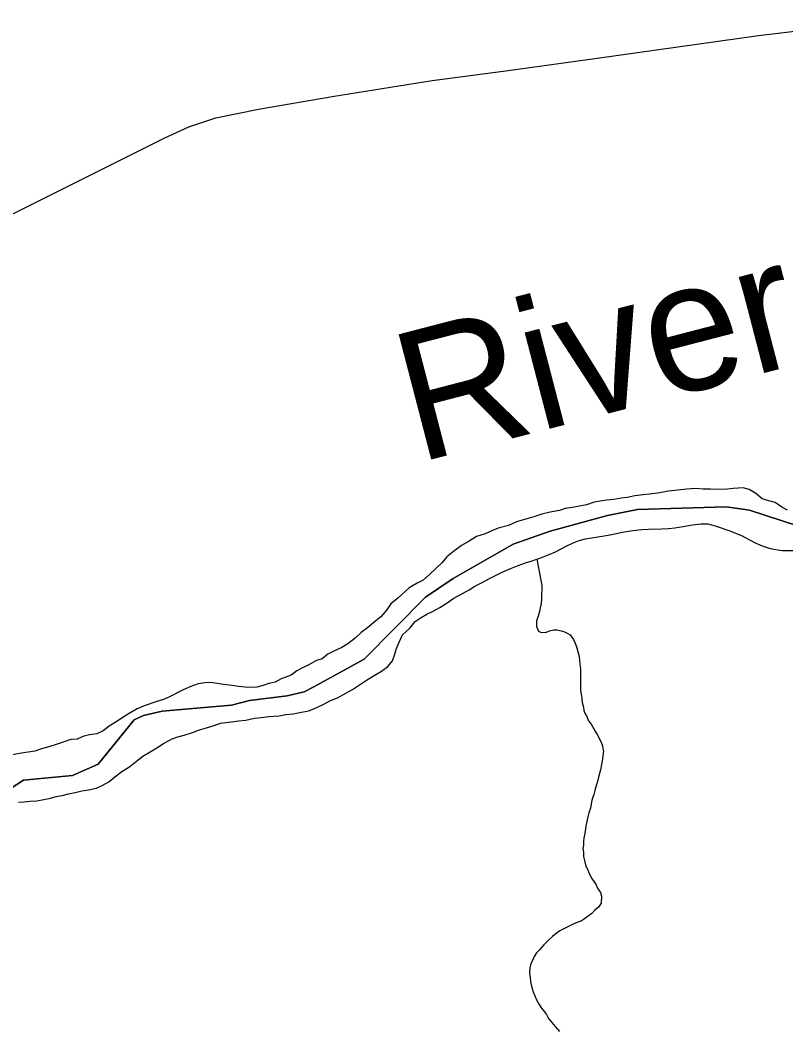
# Model space of a CAD drawing. Extents: x -59 to 82, y -3 to 49.
# Drawn here: x -48.973 to -48.412, y 46.045 to 46.783 of the extents above; entities that cross this region are included whole.
import ezdxf

# ---------------------------------------------------------------- set-up
doc = ezdxf.new("R2010")
doc.units = 0
for name, color, linetype in [('GM_X_Corporation', 7, 'Continuous'), ('GM_X_County_Road', 7, 'Continuous'), ('GM_X_Major_River', 7, 'Continuous'), ('GM_X_Major_River_Text', 7, 'Continuous'), ('GM_X_Minor_River', 7, 'Continuous')]:
    doc.layers.add(name, color=color, linetype=linetype)

msp = doc.modelspace()

# ---------------------------------------------------------------- linework, layer by layer
at = {"layer": 'GM_X_Corporation'}
for p, q in [((-48.52086, 46.42409), (-48.456, 46.4261)), ((-48.456, 46.4261), (-48.52086, 46.42409)), ((-48.456, 46.4261), (-48.43888, 46.42378)), ((-48.43888, 46.42378), (-48.456, 46.4261)), ((-48.58468, 46.40843), (-48.54278, 46.41987)), ((-48.54278, 46.41987), (-48.58468, 46.40843)), ((-48.54278, 46.41987), (-48.52086, 46.42409)), ((-48.52086, 46.42409), (-48.54278, 46.41987)), ((-48.43888, 46.42378), (-48.40374, 46.41232)), ((-48.40374, 46.41232), (-48.43888, 46.42378)), ((-48.61181, 46.3988), (-48.58468, 46.40843)), ((-48.58468, 46.40843), (-48.61181, 46.3988)), ((-48.65572, 46.37365), (-48.61181, 46.3988)), ((-48.61181, 46.3988), (-48.65572, 46.37365)), ((-48.67594, 46.35997), (-48.65572, 46.37365)), ((-48.65572, 46.37365), (-48.67594, 46.35997)), ((-48.72097, 46.31469), (-48.67594, 46.35997)), ((-48.67594, 46.35997), (-48.72097, 46.31469)), ((-48.75775, 46.29424), (-48.72097, 46.31469)), ((-48.72097, 46.31469), (-48.75775, 46.29424)), ((-48.7649, 46.29068), (-48.75775, 46.29424)), ((-48.75775, 46.29424), (-48.7649, 46.29068)), ((-48.805, 46.28421), (-48.77737, 46.28778)), ((-48.77737, 46.28778), (-48.805, 46.28421)), ((-48.77737, 46.28778), (-48.7649, 46.29068)), ((-48.7649, 46.29068), (-48.77737, 46.28778)), ((-48.86898, 46.27652), (-48.81821, 46.28092)), ((-48.81821, 46.28092), (-48.86898, 46.27652)), ((-48.81821, 46.28092), (-48.805, 46.28421)), ((-48.805, 46.28421), (-48.81821, 46.28092)), ((-48.91565, 46.23766), (-48.88934, 46.27005)), ((-48.88934, 46.27005), (-48.91565, 46.23766)), ((-48.88934, 46.27005), (-48.88258, 46.27322)), ((-48.88258, 46.27322), (-48.88934, 46.27005)), ((-48.88258, 46.27322), (-48.86898, 46.27652)), ((-48.86898, 46.27652), (-48.88258, 46.27322)), ((-48.93446, 46.22932), (-48.91565, 46.23766)), ((-48.91565, 46.23766), (-48.93446, 46.22932)), ((-48.9888, 46.21422), (-48.97044, 46.22597)), ((-48.97044, 46.22597), (-48.9888, 46.21422)), ((-48.97044, 46.22597), (-48.93446, 46.22932)), ((-48.93446, 46.22932), (-48.97044, 46.22597))]:
    msp.add_line(p, q, dxfattribs=at)
at = {"layer": 'GM_X_County_Road'}
for p, q in [((-48.43213, 46.77129), (-48.33956, 46.78263)), ((-48.55038, 46.75488), (-48.43213, 46.77129)), ((-48.61542, 46.74586), (-48.55038, 46.75488)), ((-48.67118, 46.73841), (-48.61542, 46.74586)), ((-48.74446, 46.72664), (-48.67118, 46.73841)), ((-48.79832, 46.71736), (-48.74446, 46.72664)), ((-48.82963, 46.71102), (-48.79832, 46.71736)), ((-48.84931, 46.70455), (-48.82963, 46.71102)), ((-48.86699, 46.69647), (-48.84931, 46.70455)), ((-49.15942, 46.54995), (-48.86699, 46.69647))]:
    msp.add_line(p, q, dxfattribs=at)
at = {"layer": 'GM_X_Major_River'}
for p, q in [((-48.47837, 46.43955), (-48.4848, 46.43916)), ((-48.47269, 46.43918), (-48.47837, 46.43955)), ((-48.45073, 46.43959), (-48.4549, 46.43921)), ((-48.44354, 46.43998), (-48.45073, 46.43959)), ((-48.43899, 46.43885), (-48.44354, 46.43998)), ((-48.53287, 46.43263), (-48.53816, 46.43149)), ((-48.52832, 46.43302), (-48.53287, 46.43263)), ((-48.52265, 46.43417), (-48.52832, 46.43302)), ((-48.51659, 46.43493), (-48.52265, 46.43417)), ((-48.51205, 46.43532), (-48.51659, 46.43493)), ((-48.50448, 46.43647), (-48.51205, 46.43532)), ((-48.49805, 46.43762), (-48.50448, 46.43647)), ((-48.49123, 46.43839), (-48.49805, 46.43762)), ((-48.4848, 46.43916), (-48.49123, 46.43839)), ((-48.46739, 46.43919), (-48.47269, 46.43918)), ((-48.46284, 46.43881), (-48.46739, 46.43919)), ((-48.4549, 46.43921), (-48.46284, 46.43881)), ((-48.43407, 46.43583), (-48.43899, 46.43885)), ((-48.42951, 46.43205), (-48.43407, 46.43583)), ((-48.57373, 46.42498), (-48.5779, 46.42346)), ((-48.56844, 46.42575), (-48.57373, 46.42498)), ((-48.55822, 46.42766), (-48.56844, 46.42575)), ((-48.55254, 46.42957), (-48.55822, 46.42766)), ((-48.54346, 46.4311), (-48.55254, 46.42957)), ((-48.53816, 46.43149), (-48.54346, 46.4311)), ((-48.42459, 46.43054), (-48.42951, 46.43205)), ((-48.42004, 46.42941), (-48.42459, 46.43054)), ((-48.41512, 46.42601), (-48.42004, 46.42941)), ((-48.41095, 46.42374), (-48.41512, 46.42601)), ((-48.59682, 46.41888), (-48.60173, 46.41735)), ((-48.59076, 46.42078), (-48.59682, 46.41888)), ((-48.58471, 46.42231), (-48.59076, 46.42078)), ((-48.5779, 46.42346), (-48.58471, 46.42231)), ((-48.62292, 46.4105), (-48.62746, 46.40859)), ((-48.61535, 46.4124), (-48.62292, 46.4105)), ((-48.6093, 46.41507), (-48.61535, 46.4124)), ((-48.60173, 46.41735), (-48.6093, 46.41507)), ((-48.50291, 46.40994), (-48.49799, 46.41032)), ((-48.49799, 46.41032), (-48.49345, 46.41071)), ((-48.49345, 46.41071), (-48.48891, 46.41148)), ((-48.48891, 46.41148), (-48.48475, 46.41224)), ((-48.48475, 46.41224), (-48.48058, 46.41301)), ((-48.48058, 46.41301), (-48.47415, 46.41378)), ((-48.47415, 46.41378), (-48.46923, 46.41379)), ((-48.46923, 46.41379), (-48.46392, 46.41228)), ((-48.46392, 46.41228), (-48.45332, 46.40851)), ((-48.63881, 46.4044), (-48.6441, 46.40098)), ((-48.63237, 46.40631), (-48.63881, 46.4044)), ((-48.62746, 46.40859), (-48.63237, 46.40631)), ((-48.56346, 46.4015), (-48.55892, 46.40264)), ((-48.55892, 46.40264), (-48.55287, 46.40379)), ((-48.55287, 46.40379), (-48.54227, 46.40532)), ((-48.54227, 46.40532), (-48.53735, 46.40647)), ((-48.53735, 46.40647), (-48.53168, 46.40762)), ((-48.53168, 46.40762), (-48.52751, 46.40838)), ((-48.52751, 46.40838), (-48.52222, 46.40915)), ((-48.52222, 46.40915), (-48.51767, 46.40953)), ((-48.51767, 46.40953), (-48.51275, 46.40992)), ((-48.51275, 46.40992), (-48.50291, 46.40994)), ((-48.45332, 46.40851), (-48.44915, 46.40699)), ((-48.44915, 46.40699), (-48.4446, 46.40511)), ((-48.4446, 46.40511), (-48.43475, 46.39982)), ((-48.64977, 46.39794), (-48.65544, 46.39338)), ((-48.6441, 46.40098), (-48.64977, 46.39794)), ((-48.58086, 46.39313), (-48.57254, 46.39769)), ((-48.57254, 46.39769), (-48.56838, 46.39959)), ((-48.56838, 46.39959), (-48.56346, 46.4015)), ((-48.43475, 46.39982), (-48.42944, 46.39755)), ((-48.42944, 46.39755), (-48.42376, 46.39567)), ((-48.42376, 46.39567), (-48.41959, 46.39492)), ((-48.66035, 46.38958), (-48.66375, 46.38541)), ((-48.65544, 46.39338), (-48.66035, 46.38958)), ((-48.59864, 46.38628), (-48.59032, 46.38932)), ((-48.59032, 46.38932), (-48.5854, 46.39123)), ((-48.5854, 46.39123), (-48.58086, 46.39313)), ((-48.41959, 46.39492), (-48.41467, 46.39417)), ((-48.41467, 46.39417), (-48.40596, 46.39418)), ((-48.66828, 46.38123), (-48.6732, 46.37667)), ((-48.66375, 46.38541), (-48.66828, 46.38123)), ((-48.61982, 46.37828), (-48.61301, 46.38132)), ((-48.61301, 46.38132), (-48.6081, 46.38323)), ((-48.6081, 46.38323), (-48.6028, 46.38513)), ((-48.6028, 46.38513), (-48.59864, 46.38628)), ((-48.6732, 46.37667), (-48.67773, 46.3725)), ((-48.63457, 46.37067), (-48.62965, 46.37334)), ((-48.62965, 46.37334), (-48.61982, 46.37828)), ((-48.68794, 46.36679), (-48.69625, 46.3592)), ((-48.68227, 46.37021), (-48.68794, 46.36679)), ((-48.67773, 46.3725), (-48.68227, 46.37021)), ((-48.64402, 46.36535), (-48.63986, 46.36801)), ((-48.63986, 46.36801), (-48.63457, 46.37067)), ((-48.69625, 46.3592), (-48.70154, 46.35502)), ((-48.66028, 46.35584), (-48.65537, 46.35927)), ((-48.65537, 46.35927), (-48.64894, 46.36269)), ((-48.64894, 46.36269), (-48.64402, 46.36535)), ((-48.70154, 46.35502), (-48.70456, 46.35047)), ((-48.67049, 46.34976), (-48.66557, 46.35243)), ((-48.66557, 46.35243), (-48.66028, 46.35584)), ((-48.70872, 46.34553), (-48.71401, 46.34135)), ((-48.70456, 46.35047), (-48.70872, 46.34553)), ((-48.68372, 46.34216), (-48.67919, 46.3452)), ((-48.67919, 46.3452), (-48.67503, 46.34748)), ((-48.67503, 46.34748), (-48.67049, 46.34976)), ((-48.71854, 46.33756), (-48.72308, 46.33413)), ((-48.71401, 46.34135), (-48.71854, 46.33756)), ((-48.69279, 46.33229), (-48.6875, 46.33723)), ((-48.6875, 46.33723), (-48.68372, 46.34216)), ((-48.72761, 46.32996), (-48.7329, 46.32578)), ((-48.72308, 46.33413), (-48.72761, 46.32996)), ((-48.69543, 46.32698), (-48.69279, 46.33229)), ((-48.73744, 46.32312), (-48.74311, 46.32045)), ((-48.7329, 46.32578), (-48.73744, 46.32312)), ((-48.69881, 46.3175), (-48.69731, 46.32243)), ((-48.69731, 46.32243), (-48.69543, 46.32698)), ((-48.75181, 46.31475), (-48.75597, 46.31361)), ((-48.74765, 46.31817), (-48.75181, 46.31475)), ((-48.74311, 46.32045), (-48.74765, 46.31817)), ((-48.70032, 46.31332), (-48.69881, 46.3175)), ((-48.76618, 46.30829), (-48.77034, 46.306)), ((-48.76202, 46.31019), (-48.76618, 46.30829)), ((-48.75597, 46.31361), (-48.76202, 46.31019)), ((-48.70825, 46.30573), (-48.70372, 46.30915)), ((-48.70372, 46.30915), (-48.70032, 46.31332)), ((-48.78168, 46.3003), (-48.78622, 46.29764)), ((-48.7745, 46.30296), (-48.78168, 46.3003)), ((-48.77034, 46.306), (-48.7745, 46.30296)), ((-48.71922, 46.29927), (-48.71241, 46.30345)), ((-48.71241, 46.30345), (-48.70825, 46.30573)), ((-48.8536, 46.29222), (-48.86343, 46.2869)), ((-48.84792, 46.29451), (-48.8536, 46.29222)), ((-48.84262, 46.29641), (-48.84792, 46.29451)), ((-48.83771, 46.29717), (-48.84262, 46.29641)), ((-48.83354, 46.29756), (-48.83771, 46.29717)), ((-48.82862, 46.29681), (-48.83354, 46.29756)), ((-48.82408, 46.29606), (-48.82862, 46.29681)), ((-48.81764, 46.29531), (-48.82408, 46.29606)), ((-48.81309, 46.29456), (-48.81764, 46.29531)), ((-48.80817, 46.29419), (-48.81309, 46.29456)), ((-48.80401, 46.29382), (-48.80817, 46.29419)), ((-48.79946, 46.2942), (-48.80401, 46.29382)), ((-48.79492, 46.29535), (-48.79946, 46.2942)), ((-48.79076, 46.29687), (-48.79492, 46.29535)), ((-48.78622, 46.29764), (-48.79076, 46.29687)), ((-48.73434, 46.28976), (-48.72943, 46.29243)), ((-48.72943, 46.29243), (-48.71922, 46.29927)), ((-48.86797, 46.28499), (-48.87288, 46.28347)), ((-48.86343, 46.2869), (-48.86797, 46.28499)), ((-48.74606, 46.28406), (-48.74039, 46.28634)), ((-48.74039, 46.28634), (-48.73434, 46.28976)), ((-48.88726, 46.27814), (-48.89179, 46.27548)), ((-48.88196, 46.28042), (-48.88726, 46.27814)), ((-48.87288, 46.28347), (-48.88196, 46.28042)), ((-48.76157, 46.27683), (-48.75552, 46.27911)), ((-48.75552, 46.27911), (-48.75098, 46.2814)), ((-48.75098, 46.2814), (-48.74606, 46.28406)), ((-48.89747, 46.27206), (-48.902, 46.26902)), ((-48.89179, 46.27548), (-48.89747, 46.27206)), ((-48.81266, 46.26954), (-48.80774, 46.26993)), ((-48.80774, 46.26993), (-48.80131, 46.27146)), ((-48.80131, 46.27146), (-48.79639, 46.27184)), ((-48.79639, 46.27184), (-48.79071, 46.27261)), ((-48.79071, 46.27261), (-48.78314, 46.273)), ((-48.78314, 46.273), (-48.77822, 46.27415)), ((-48.77822, 46.27415), (-48.77292, 46.27454)), ((-48.77292, 46.27454), (-48.76687, 46.27568)), ((-48.76687, 46.27568), (-48.76157, 46.27683)), ((-48.90767, 46.2656), (-48.91221, 46.26218)), ((-48.902, 46.26902), (-48.90767, 46.2656)), ((-48.84671, 46.26077), (-48.84218, 46.26267)), ((-48.84218, 46.26267), (-48.83574, 46.26458)), ((-48.83574, 46.26458), (-48.83083, 46.2661)), ((-48.83083, 46.2661), (-48.82629, 46.26763)), ((-48.82629, 46.26763), (-48.81834, 46.26877)), ((-48.81834, 46.26877), (-48.81266, 46.26954)), ((-48.93567, 46.25569), (-48.94588, 46.25227)), ((-48.93112, 46.25608), (-48.93567, 46.25569)), ((-48.92697, 46.25798), (-48.93112, 46.25608)), ((-48.92205, 46.25913), (-48.92697, 46.25798)), ((-48.91675, 46.2599), (-48.92205, 46.25913)), ((-48.91221, 46.26218), (-48.91675, 46.2599)), ((-48.8679, 46.25277), (-48.86147, 46.2562)), ((-48.86147, 46.2562), (-48.85731, 46.25772)), ((-48.85731, 46.25772), (-48.85277, 46.25886)), ((-48.85277, 46.25886), (-48.84671, 46.26077)), ((-48.95723, 46.24884), (-48.96215, 46.24731)), ((-48.95193, 46.25036), (-48.95723, 46.24884)), ((-48.94588, 46.25227), (-48.95193, 46.25036)), ((-48.87886, 46.24593), (-48.87281, 46.24973)), ((-48.87281, 46.24973), (-48.8679, 46.25277)), ((-48.97199, 46.24578), (-48.9788, 46.24463)), ((-48.96215, 46.24731), (-48.97199, 46.24578)), ((-48.88756, 46.23985), (-48.88302, 46.24365)), ((-48.88302, 46.24365), (-48.87886, 46.24593)), ((-48.89852, 46.23225), (-48.89247, 46.23605)), ((-48.89247, 46.23605), (-48.88756, 46.23985)), ((-48.90797, 46.22466), (-48.90343, 46.22845)), ((-48.90343, 46.22845), (-48.89852, 46.23225)), ((-48.93256, 46.21703), (-48.92764, 46.21818)), ((-48.92764, 46.21818), (-48.92272, 46.21895)), ((-48.92272, 46.21895), (-48.91704, 46.22009)), ((-48.91704, 46.22009), (-48.91288, 46.22199)), ((-48.91288, 46.22199), (-48.90797, 46.22466)), ((-48.96548, 46.21054), (-48.96056, 46.21092)), ((-48.96056, 46.21092), (-48.95564, 46.21169)), ((-48.95564, 46.21169), (-48.95072, 46.21284)), ((-48.95072, 46.21284), (-48.94656, 46.21398)), ((-48.94656, 46.21398), (-48.94202, 46.21474)), ((-48.94202, 46.21474), (-48.93747, 46.21589)), ((-48.93747, 46.21589), (-48.93256, 46.21703)), ((-48.97418, 46.20976), (-48.97002, 46.21015)), ((-48.97002, 46.21015), (-48.96548, 46.21054))]:
    msp.add_line(p, q, dxfattribs=at)
at = {"layer": 'GM_X_Minor_River'}
for p, q in [((-48.59453, 46.38778), (-48.5908, 46.36862)), ((-48.5908, 46.36862), (-48.59078, 46.36558)), ((-48.59111, 46.35874), (-48.59146, 46.35532)), ((-48.59078, 46.36558), (-48.59113, 46.36216)), ((-48.59113, 46.36216), (-48.59111, 46.35874)), ((-48.59219, 46.35227), (-48.59255, 46.34961)), ((-48.59146, 46.35532), (-48.59219, 46.35227)), ((-48.59366, 46.34618), (-48.59477, 46.34276)), ((-48.59255, 46.34961), (-48.59366, 46.34618)), ((-48.59477, 46.34276), (-48.59474, 46.33857)), ((-48.59474, 46.33857), (-48.59319, 46.33517)), ((-48.59319, 46.33517), (-48.59128, 46.33404)), ((-48.59128, 46.33404), (-48.58749, 46.33445)), ((-48.58749, 46.33445), (-48.58522, 46.33522)), ((-48.58522, 46.33522), (-48.58219, 46.33601)), ((-48.58219, 46.33601), (-48.57991, 46.33602)), ((-48.57991, 46.33602), (-48.57648, 46.33528)), ((-48.57648, 46.33528), (-48.5742, 46.33454)), ((-48.5742, 46.33454), (-48.57191, 46.33342)), ((-48.57191, 46.33342), (-48.57001, 46.33229)), ((-48.57001, 46.33229), (-48.5677, 46.32889)), ((-48.5677, 46.32889), (-48.56654, 46.32624)), ((-48.56654, 46.32624), (-48.56538, 46.32359)), ((-48.56538, 46.32359), (-48.56459, 46.32017)), ((-48.56459, 46.32017), (-48.56381, 46.31752)), ((-48.56381, 46.31752), (-48.5634, 46.3141)), ((-48.5634, 46.3141), (-48.563, 46.31068)), ((-48.563, 46.31068), (-48.56259, 46.30764)), ((-48.56259, 46.30764), (-48.56257, 46.30499)), ((-48.56257, 46.30499), (-48.56255, 46.3027)), ((-48.56255, 46.3027), (-48.56253, 46.30004)), ((-48.56253, 46.30004), (-48.5625, 46.29663)), ((-48.5625, 46.29663), (-48.56249, 46.29473)), ((-48.56249, 46.29473), (-48.56246, 46.29169)), ((-48.56246, 46.29169), (-48.56206, 46.28903)), ((-48.56206, 46.28903), (-48.56165, 46.28599)), ((-48.56165, 46.28599), (-48.56125, 46.28295)), ((-48.56125, 46.28295), (-48.56046, 46.27954)), ((-48.56046, 46.27954), (-48.56006, 46.27688)), ((-48.56006, 46.27688), (-48.55929, 46.27499)), ((-48.55929, 46.27499), (-48.55813, 46.2731)), ((-48.55813, 46.2731), (-48.55658, 46.26931)), ((-48.55658, 46.26931), (-48.55467, 46.26704)), ((-48.55467, 46.26704), (-48.55274, 46.26363)), ((-48.55274, 46.26363), (-48.55158, 46.26136)), ((-48.55158, 46.26136), (-48.55043, 46.25947)), ((-48.55043, 46.25947), (-48.54773, 46.25417)), ((-48.54773, 46.25417), (-48.54656, 46.25114)), ((-48.54656, 46.25114), (-48.54617, 46.24924)), ((-48.54617, 46.24924), (-48.54577, 46.24696)), ((-48.54648, 46.24126), (-48.54721, 46.23745)), ((-48.54613, 46.2443), (-48.54648, 46.24126)), ((-48.54577, 46.24696), (-48.54613, 46.2443)), ((-48.54794, 46.23365), (-48.54904, 46.22908)), ((-48.54721, 46.23745), (-48.54794, 46.23365)), ((-48.54904, 46.22908), (-48.55015, 46.22489)), ((-48.55199, 46.21842), (-48.55273, 46.21537)), ((-48.55126, 46.22109), (-48.55199, 46.21842)), ((-48.55015, 46.22489), (-48.55126, 46.22109)), ((-48.55385, 46.21271), (-48.55458, 46.21004)), ((-48.55273, 46.21537), (-48.55385, 46.21271)), ((-48.55531, 46.20547), (-48.55642, 46.20205)), ((-48.55458, 46.21004), (-48.55531, 46.20547)), ((-48.55715, 46.199), (-48.55789, 46.19558)), ((-48.55642, 46.20205), (-48.55715, 46.199)), ((-48.55898, 46.19025), (-48.55933, 46.18683)), ((-48.55862, 46.19253), (-48.55898, 46.19025)), ((-48.55789, 46.19558), (-48.55862, 46.19253)), ((-48.56006, 46.1834), (-48.56043, 46.1815)), ((-48.56043, 46.1815), (-48.5604, 46.17846)), ((-48.55933, 46.18683), (-48.56006, 46.1834)), ((-48.5604, 46.17846), (-48.56076, 46.1758)), ((-48.56076, 46.1758), (-48.56036, 46.17314)), ((-48.56036, 46.17314), (-48.56033, 46.1701)), ((-48.56033, 46.1701), (-48.55955, 46.16706)), ((-48.55955, 46.16706), (-48.55876, 46.16289)), ((-48.55876, 46.16289), (-48.55722, 46.16024)), ((-48.55722, 46.16024), (-48.55644, 46.15834)), ((-48.55644, 46.15834), (-48.55451, 46.15418)), ((-48.55451, 46.15418), (-48.55259, 46.15153)), ((-48.55259, 46.15153), (-48.55105, 46.14926)), ((-48.55105, 46.14926), (-48.55028, 46.14737)), ((-48.55028, 46.14737), (-48.54912, 46.14548)), ((-48.54912, 46.14548), (-48.54797, 46.14359)), ((-48.54797, 46.14359), (-48.54719, 46.14093)), ((-48.54719, 46.14093), (-48.54753, 46.13599)), ((-48.55204, 46.13064), (-48.5543, 46.12834)), ((-48.5494, 46.13294), (-48.55204, 46.13064)), ((-48.54753, 46.13599), (-48.5494, 46.13294)), ((-48.56185, 46.12297), (-48.56564, 46.12142)), ((-48.55959, 46.1245), (-48.56185, 46.12297)), ((-48.55694, 46.12642), (-48.55959, 46.1245)), ((-48.5543, 46.12834), (-48.55694, 46.12642)), ((-48.57774, 46.11563), (-48.58038, 46.11371)), ((-48.57472, 46.11717), (-48.57774, 46.11563)), ((-48.57131, 46.11872), (-48.57472, 46.11717)), ((-48.56829, 46.12026), (-48.57131, 46.11872)), ((-48.56564, 46.12142), (-48.56829, 46.12026)), ((-48.58566, 46.10912), (-48.58755, 46.1072)), ((-48.58302, 46.11142), (-48.58566, 46.10912)), ((-48.58038, 46.11371), (-48.58302, 46.11142)), ((-48.59244, 46.10185), (-48.5947, 46.09955)), ((-48.58943, 46.10529), (-48.59244, 46.10185)), ((-48.58755, 46.1072), (-48.58943, 46.10529)), ((-48.59844, 46.09268), (-48.59918, 46.09078)), ((-48.59732, 46.09497), (-48.59844, 46.09268)), ((-48.59658, 46.09688), (-48.59732, 46.09497)), ((-48.5947, 46.09955), (-48.59658, 46.09688)), ((-48.59955, 46.08849), (-48.59989, 46.08431)), ((-48.59918, 46.09078), (-48.59955, 46.08849)), ((-48.59989, 46.08431), (-48.59949, 46.08166)), ((-48.59949, 46.08166), (-48.59909, 46.07862)), ((-48.59909, 46.07862), (-48.59868, 46.07596)), ((-48.59868, 46.07596), (-48.5979, 46.07331)), ((-48.5979, 46.07331), (-48.59712, 46.07103)), ((-48.59712, 46.07103), (-48.59596, 46.068)), ((-48.59596, 46.068), (-48.5948, 46.06497)), ((-48.5948, 46.06497), (-48.59287, 46.06156)), ((-48.59287, 46.06156), (-48.59133, 46.05929)), ((-48.59133, 46.05929), (-48.5898, 46.0574)), ((-48.5898, 46.0574), (-48.5875, 46.05438)), ((-48.5875, 46.05438), (-48.58595, 46.05135)), ((-48.58595, 46.05135), (-48.5825, 46.0472)), ((-48.5825, 46.0472), (-48.5779, 46.04191))]:
    msp.add_line(p, q, dxfattribs=at)

# ---------------------------------------------------------------- texts
at = {"layer": 'GM_X_Major_River_Text'}
msp.add_text('River', height=0.094769, rotation=14.56786, dxfattribs=at).set_placement((-48.68192, 46.45818))

doc.saveas('drawing.dxf')
